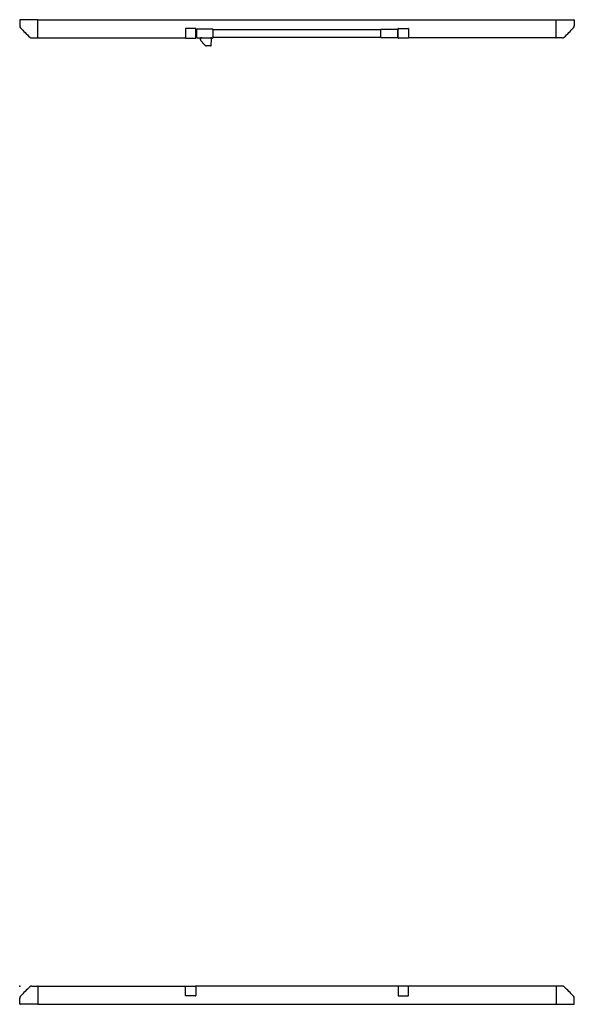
# Model space of a CAD drawing. Header units: metres. Extents: x 15.7 to 54.8, y -39.7 to 1.1.
# Tile 401 of 500: x 35.3 to 37.8, y -8.9 to -4.5. Entities that reach past the tile are written whole.
import ezdxf

# ---------------------------------------------------------------- set-up
doc = ezdxf.new("R2010")
doc.units = ezdxf.units.M
doc.header["$MEASUREMENT"] = 0
doc.layers.add('2D', color=252, linetype='Continuous')
doc.layers.add('PUNTO', color=1, linetype='Continuous')

# ---------------------------------------------------------------- blocks, each defined once
blk = doc.blocks.new('2D_QYOS_600')
for p, q in [((0.0527, 0), (0.0785, 0)), ((0.0785, 0), (0.7307, 0)), ((0.731, 0.0001), (0.774, 0.0001)), ((0.731, 0.0001), (0.731, 0.0001)), ((1.666, 0.0001), (0.774, 0.0001)), ((1.709, 0.0001), (1.666, 0.0001)), ((1.709, 0.0001), (1.709, 0.0001)), ((2.3615, 0), (1.7093, 0)), ((2.3873, 0), (2.3615, 0)), ((0.08, -0.0015), (0.08, -0.0795)), ((0.73, -0.0416), (0.73, -0.0009)), ((0.73, -0.0416), (0.73, -0.0009)), ((0.774, -0.0426), (0.731, -0.0426)), ((0.731, -0.0426), (0.731, -0.0426)), ((0.775, -0.0009), (0.775, -0.0416)), ((0.775, -0.0009), (0.775, -0.0416)), ((1.665, -0.0009), (1.665, -0.0416)), ((1.665, -0.0009), (1.665, -0.0416)), ((1.666, -0.0426), (1.709, -0.0426)), ((1.709, -0.0426), (1.709, -0.0426)), ((1.71, -0.0416), (1.71, -0.0009)), ((1.71, -0.0416), (1.71, -0.0009)), ((2.36, -0.0015), (2.36, -0.0795)), ((0, -0.0785), (0, -0.0527)), ((0.0795, -0.08), (0.0015, -0.08)), ((0.0795, -0.08), (2.3605, -0.08)), ((2.3605, -0.08), (2.4385, -0.08)), ((2.44, -0.0785), (2.44, -0.0527)), ((0, -2.7475), (0, -2.7733)), ((0.0795, -2.746), (0.0015, -2.746)), ((0.0795, -2.746), (2.3605, -2.746)), ((0.08, -2.8245), (0.08, -2.7465)), ((2.36, -2.8245), (2.36, -2.7465)), ((2.3605, -2.746), (2.4385, -2.746)), ((2.44, -2.7475), (2.44, -2.7733)), ((0.73, -2.7852), (0.73, -2.8259)), ((0.73, -2.7852), (0.73, -2.8259)), ((0.774, -2.7842), (0.731, -2.7842)), ((0.731, -2.7842), (0.731, -2.7842)), ((0.775, -2.8259), (0.775, -2.7852)), ((0.775, -2.8259), (0.775, -2.7852)), ((0.7785, -2.789), (0.775, -2.789)), ((0.7785, -2.789), (0.7785, -2.825)), ((0.8496, -2.788), (0.7795, -2.788)), ((0.8506, -2.825), (0.8506, -2.789)), ((0.8506, -2.789), (1.5894, -2.789)), ((1.5894, -2.825), (1.5894, -2.789)), ((1.5904, -2.788), (1.6605, -2.788)), ((1.6615, -2.789), (1.6615, -2.825)), ((1.665, -2.8259), (1.665, -2.7852)), ((1.665, -2.8259), (1.665, -2.7852)), ((1.666, -2.7842), (1.709, -2.7842)), ((1.709, -2.7842), (1.709, -2.7842)), ((1.71, -2.7852), (1.71, -2.8259)), ((1.71, -2.7852), (1.71, -2.8259)), ((0.0527, -2.826), (0.0785, -2.826)), ((0.0785, -2.826), (0.73, -2.8259)), ((0.731, -2.8269), (0.774, -2.8269)), ((0.731, -2.8269), (0.731, -2.8269)), ((0.7785, -2.825), (0.775, -2.825)), ((0.7795, -2.826), (0.8496, -2.826)), ((0.7958, -2.8305), (0.7956, -2.8266)), ((0.7958, -2.8305), (0.7958, -2.8317)), ((0.8006, -2.826), (0.7962, -2.826)), ((0.8006, -2.826), (0.8405, -2.826)), ((0.8429, -2.826), (0.8405, -2.826)), ((0.843, -2.8562), (0.8434, -2.8358)), ((0.843, -2.8581), (0.843, -2.8562)), ((0.843, -2.8586), (0.843, -2.8581)), ((0.8434, -2.8358), (0.8435, -2.8304)), ((0.8435, -2.8266), (0.8435, -2.8304)), ((1.5894, -2.825), (0.8506, -2.825)), ((1.6605, -2.826), (1.5904, -2.826)), ((1.709, -2.8269), (1.666, -2.8269)), ((1.709, -2.8269), (1.709, -2.8269)), ((2.3615, -2.826), (1.71, -2.8259)), ((2.3873, -2.826), (2.3615, -2.826)), ((0.84, -2.8615), (0.8219, -2.8615)), ((0.84, -2.8615), (0.8219, -2.8615)), ((0.84, -2.8615), (0.84, -2.8615))]:
    blk.add_line(p, q)
for centre, radius, start, end in [((0.0527, -0.012), 0.012, 90, 132.8785), ((0.0785, -0.0015), 0.0015, 360, 90), ((0.731, -0.0009), 0.001, 90, 180), ((0.731, -0.0009), 0.001, 90, 180), ((0.774, -0.0009), 0.001, 360, 90), ((0.774, -0.0009), 0.001, 0, 90), ((1.666, -0.0009), 0.001, 90, 180), ((1.666, -0.0009), 0.001, 90, 180), ((1.709, -0.0009), 0.001, 0, 90), ((1.709, -0.0009), 0.001, 0, 90), ((2.3615, -0.0015), 0.0015, 90, 180), ((2.3873, -0.012), 0.012, 47.1215, 90), ((0.5816, -0.5816), 0.7893, 132.8785, 137.1215), ((0.731, -0.0416), 0.001, 180, 270), ((0.731, -0.0416), 0.001, 180, 270), ((0.774, -0.0416), 0.001, 270, 0), ((0.774, -0.0416), 0.001, 270, 360), ((1.666, -0.0416), 0.001, 180, 270), ((1.666, -0.0416), 0.001, 180, 270), ((1.709, -0.0416), 0.001, 270, 0), ((1.709, -0.0416), 0.001, 270, 0), ((1.8584, -0.5816), 0.7893, 42.8785, 47.1215), ((0.012, -0.0527), 0.012, 137.1215, 180), ((0.0015, -0.0785), 0.0015, 180, 270), ((0.0795, -0.0795), 0.0005, 270, 0), ((2.3605, -0.0795), 0.0005, 180, 270), ((2.428, -0.0527), 0.012, 0, 42.8785), ((2.4385, -0.0785), 0.0015, 270, 0), ((0.0015, -2.7475), 0.0015, 90, 180), ((0.012, -2.7733), 0.012, 180, 222.8785), ((0.0795, -2.7465), 0.0005, 0, 90), ((2.3605, -2.7465), 0.0005, 90, 180), ((2.428, -2.7733), 0.012, 317.1215, 0), ((2.4385, -2.7475), 0.0015, 0, 90), ((0.5816, -2.2444), 0.7893, 222.8785, 227.1215), ((0.731, -2.7852), 0.001, 90, 180), ((0.731, -2.7852), 0.001, 90, 180), ((0.774, -2.7852), 0.001, 0, 90), ((0.774, -2.7852), 0.001, 0, 90), ((0.7795, -2.789), 0.001, 90, 180), ((0.8496, -2.789), 0.001, 0, 90), ((1.5904, -2.789), 0.001, 90, 180), ((1.6605, -2.789), 0.001, 0, 90), ((1.666, -2.7852), 0.001, 90, 180), ((1.666, -2.7852), 0.001, 90, 180), ((1.709, -2.7852), 0.001, 0, 90), ((1.709, -2.7852), 0.001, 360, 90), ((1.8584, -2.2444), 0.7893, 312.8785, 317.1215), ((0.0527, -2.814), 0.012, 227.1215, 270), ((0.0785, -2.8245), 0.0015, 270, 0), ((0.731, -2.8259), 0.001, 180, 270), ((0.731, -2.8259), 0.001, 180, 270), ((0.774, -2.8259), 0.001, 270, 0), ((0.774, -2.8259), 0.001, 270, 0), ((0.7795, -2.825), 0.001, 180, 270), ((0.7962, -2.8266), 0.0006, 90, 183), ((0.8219, -2.8525), 0.009, 222.9581, 239.0423), ((0.8219, -2.8525), 0.009, 239.0423, 270), ((0.84, -2.8585), 0.003, 270, 359), ((0.8429, -2.8266), 0.0006, 359, 90), ((0.8496, -2.825), 0.001, 270, 0), ((1.5904, -2.825), 0.001, 180, 270), ((1.6605, -2.825), 0.001, 270, 360), ((1.666, -2.8259), 0.001, 180, 270), ((1.666, -2.8259), 0.001, 180, 270), ((1.709, -2.8259), 0.001, 270, 360), ((1.709, -2.8259), 0.001, 270, 0), ((2.3615, -2.8245), 0.0015, 180, 270), ((2.3873, -2.814), 0.012, 270, 312.8785)]:
    blk.add_arc(centre, radius, start, end)
for points, knots in [([(0.7967, -2.8357), (0.7967, -2.8356), (0.7967, -2.8356), (0.7966, -2.8355), (0.7966, -2.8353), (0.7965, -2.8351), (0.7964, -2.8349), (0.7964, -2.8347), (0.7963, -2.8345), (0.7962, -2.8342), (0.7962, -2.8341), (0.7962, -2.8339), (0.7961, -2.8338), (0.7961, -2.8336), (0.7961, -2.8335), (0.796, -2.8333), (0.796, -2.8331), (0.796, -2.833), (0.7959, -2.8328), (0.7959, -2.8326), (0.7959, -2.8324), (0.7959, -2.8322), (0.7959, -2.832), (0.7959, -2.8319), (0.7958, -2.8317)], [-1, -1, -1, -1, -0.9, -0.9, -0.9, -0.7, -0.7, -0.7, -0.5, -0.5, -0.5, -0.4, -0.4, -0.4, -0.3, -0.3, -0.3, -0.2, -0.2, -0.2, -0.1, -0.1, -0.1, 0, 0, 0, 0]), ([(0.7986, -2.839), (0.7984, -2.8388), (0.7983, -2.8386), (0.7982, -2.8385), (0.798, -2.8382), (0.7978, -2.8379), (0.7977, -2.8376), (0.7975, -2.8374), (0.7974, -2.8372), (0.7973, -2.837), (0.7972, -2.8368), (0.7971, -2.8366), (0.797, -2.8364), (0.797, -2.8364), (0.797, -2.8363), (0.7969, -2.8362), (0.7969, -2.8361), (0.7968, -2.836), (0.7968, -2.8359), (0.7968, -2.8359), (0.7967, -2.8358), (0.7967, -2.8357)], [-1, -1, -1, -1, -0.9, -0.9, -0.9, -0.7, -0.7, -0.7, -0.5, -0.5, -0.5, -0.3, -0.3, -0.3, -0.2, -0.2, -0.2, -0.1, -0.1, -0.1, 0, 0, 0, 0]), ([(0.8143, -2.8576), (0.8141, -2.8573), (0.8138, -2.857), (0.8135, -2.8567), (0.8133, -2.8565), (0.8131, -2.8563), (0.813, -2.8561), (0.8128, -2.8559), (0.8126, -2.8557), (0.8125, -2.8555), (0.8118, -2.8548), (0.8111, -2.854), (0.8104, -2.8533), (0.8091, -2.8517), (0.8077, -2.8502), (0.8064, -2.8486), (0.8037, -2.8455), (0.8011, -2.8423), (0.7986, -2.839)], [-1, -1, -1, -1, -0.9375, -0.9375, -0.9375, -0.90625, -0.90625, -0.90625, -0.875, -0.875, -0.875, -0.75, -0.75, -0.75, -0.5, -0.5, -0.5, 0, 0, 0, 0]), ([(0.8155, -2.8589), (0.8155, -2.8589), (0.8155, -2.8589), (0.8155, -2.8589), (0.8155, -2.8588), (0.8155, -2.8588), (0.8155, -2.8588), (0.8154, -2.8587), (0.8153, -2.8586), (0.8152, -2.8585), (0.815, -2.8583), (0.8147, -2.858), (0.8143, -2.8576)], [-1, -1, -1, -1, -0.875, -0.875, -0.875, -0.75, -0.75, -0.75, -0.5, -0.5, -0.5, 0, 0, 0, 0]), ([(0.8156, -2.8589), (0.8156, -2.8589), (0.8156, -2.8589), (0.8156, -2.8589), (0.8156, -2.8589), (0.8156, -2.8589), (0.8156, -2.8589), (0.8156, -2.8589), (0.8156, -2.8589), (0.8155, -2.8589), (0.8155, -2.8589), (0.8155, -2.8589), (0.8155, -2.8589), (0.8155, -2.8589), (0.8155, -2.8589), (0.8155, -2.8589)], [-0.2360315, -0.2360315, -0.2360315, -0.2360315, -0.1312525, -0.1312525, -0.1312525, -0.0656263, -0.0656263, -0.0656263, -0.0328131, -0.0328131, -0.0328131, -0.0164066, -0.0164066, -0.0164066, 0, 0, 0, 0])]:
    blk.add_open_spline(points, degree=3, knots=knots)
blk.add_open_spline([(0.8219, -2.8615), (0.8219, -2.8615), (0.8219, -2.8615), (0.8219, -2.8615)], degree=3)
blk.add_open_spline([(0.8219, -2.8615), (0.8219, -2.8615), (0.8219, -2.8615), (0.8219, -2.8615)], degree=3)

msp = doc.modelspace()

# ---------------------------------------------------------------- linework, layer by layer
at = {"layer": 'PUNTO'}
msp.add_point((35.3192, -8.7968), dxfattribs=at)

# ---------------------------------------------------------------- block references
at = {"layer": '2D'}
for p in [(35.3192, -1.7968), (35.3192, -8.7968)]:
    msp.add_blockref('2D_QYOS_600', p, dxfattribs=at)

doc.saveas('drawing.dxf')
